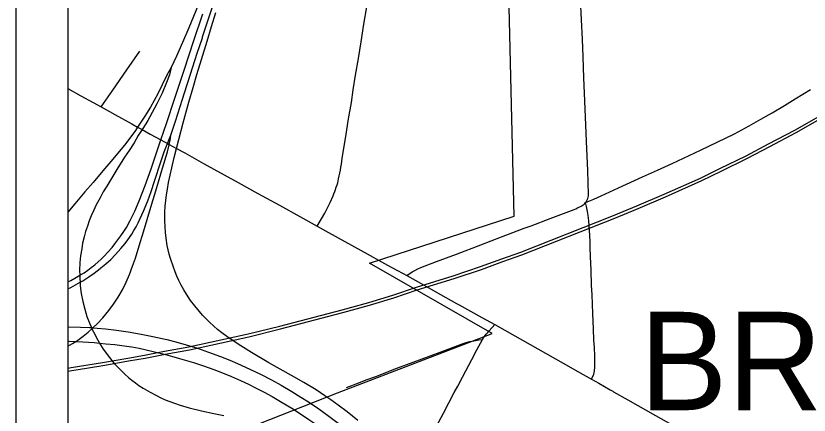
# Model space of a CAD drawing. Extents: x -59 to 82, y -3 to 49.
# Drawn here: x 2 to 3.527, y 18.453 to 19.222 of the extents above; entities that cross this region are included whole.
import ezdxf

# ---------------------------------------------------------------- set-up
doc = ezdxf.new("R2010")
doc.units = 0
for name, color, linetype in [('GM_X_City_Street', 7, 'Continuous'), ('GM_X_Corporation', 7, 'Continuous'), ('GM_X_Corporation_Text', 7, 'Continuous'), ('GM_X_County_Road', 7, 'Continuous'), ('GM_X_Interchange_Ramps', 7, 'Continuous'), ('GM_X_Interstate_Route', 7, 'Continuous'), ('GM_X_Rail_Line', 7, 'Continuous'), ('GM_X_State_Route', 7, 'Continuous'), ('SH_Data', 7, 'Continuous')]:
    doc.layers.add(name, color=color, linetype=linetype)

msp = doc.modelspace()

# ---------------------------------------------------------------- linework, layer by layer
at = {"layer": 'GM_X_City_Street'}
for points in [[(2.1642, 19.0462), (2.1864, 19.0786), (2.2138, 19.118), (2.2386, 19.1536)], [(3.0966, 18.8621), (3.1124, 18.8689), (3.1264, 18.8752), (3.1599, 18.8904), (3.2064, 18.9116), (3.2348, 18.9245), (3.2633, 18.9376), (3.3179, 18.9633), (3.3834, 18.9948), (3.4116, 19.0099), (3.4338, 19.0227), (3.4557, 19.0352), (3.4793, 19.0492), (3.5002, 19.0621), (3.5297, 19.08)], [(2.6365, 18.5065), (2.6598, 18.5155), (2.6741, 18.5208), (2.6931, 18.5277), (2.7331, 18.5432), (2.7644, 18.5553), (2.8166, 18.5742), (2.8559, 18.5888), (2.8612, 18.5909), (2.8665, 18.5927), (2.8737, 18.5947), (2.8814, 18.5964), (2.8908, 18.5978), (2.8983, 18.5988)]]:
    msp.add_lwpolyline(points, dxfattribs=at)
at = {"layer": 'GM_X_Corporation'}
for points in [[(4.2424, 20.9), (2.1, 20.9), (2.1, 18.3548), (2.1368, 18.3561), (2.2585, 18.361), (2.3799, 18.4018), (2.6193, 18.4962), (2.9167, 18.6103), (2.6809, 18.7455), (2.9591, 18.836), (2.9277, 20.1527), (4.0816, 20.1703)], [(3.8612, 17.132), (3.2889, 17.113), (3.2631, 17.5222), (2.1518, 17.4771), (2.1368, 18.3561), (2.2585, 18.361), (2.3799, 18.4018), (2.6193, 18.4962), (2.9167, 18.6103), (2.6809, 18.7455), (2.9591, 18.836), (2.9277, 20.1527), (4.0816, 20.1703)]]:
    msp.add_lwpolyline(points, dxfattribs=at)
at = {"layer": 'GM_X_County_Road'}
msp.add_line((2.7455, 18.7256), (2.7526, 18.7218), dxfattribs=at)
for points in [[(3.099, 18.866), (3.0997, 18.8675), (3.1007, 18.87), (3.1013, 18.8724), (3.1019, 18.8749), (3.1021, 18.878), (3.1006, 18.9237), (3.0988, 18.9658), (3.097, 19.0112), (3.095, 19.0582), (3.0933, 19.102), (3.0917, 19.1426), (3.0903, 19.1765), (3.0886, 19.2137), (3.0869, 19.2543)], [(2.5798, 18.8169), (2.5944, 18.8421), (2.6051, 18.8622), (2.6106, 18.8749), (2.6123, 18.8791), (2.6139, 18.8833), (2.6154, 18.8875), (2.6168, 18.8918), (2.6182, 18.8961), (2.6194, 18.9004), (2.621, 18.9078), (2.6223, 18.9135), (2.6235, 18.9191), (2.6246, 18.9248), (2.6257, 18.9305), (2.6266, 18.9362), (2.6283, 18.9476), (2.6349, 18.9893), (2.6405, 19.0233), (2.6457, 19.0549), (2.6495, 19.0793), (2.6539, 19.1077), (2.6592, 19.1398), (2.6643, 19.1716), (2.67, 19.2056), (2.6752, 19.239)], [(2.1, 19.0816), (2.1253, 19.0677), (2.1642, 19.0462), (2.1904, 19.0317), (2.2231, 19.0137), (2.2344, 19.0075), (2.2431, 19.0028), (2.2587, 18.9942), (2.2793, 18.9828), (2.2858, 18.9791), (2.2918, 18.9759), (2.2953, 18.974), (2.3093, 18.9664), (2.3253, 18.9577), (2.3613, 18.9372), (2.4009, 18.9157), (2.4278, 18.9008), (2.4656, 18.88), (2.5071, 18.857), (2.5467, 18.8354), (2.5798, 18.8169), (2.6019, 18.8045), (2.6649, 18.7697), (2.7155, 18.7417), (2.733, 18.7323), (2.7455, 18.7256)], [(2.9918, 18.8177), (3.0282, 18.8316), (3.0747, 18.8492), (3.0775, 18.8504), (3.081, 18.8519), (3.088, 18.8553), (3.0918, 18.8576), (3.0935, 18.8589), (3.0951, 18.8606), (3.0966, 18.8621), (3.0982, 18.8644), (3.099, 18.866)], [(3.1051, 18.7868), (3.1047, 18.7987), (3.1029, 18.8273), (3.1017, 18.8374), (3.1002, 18.845), (3.0982, 18.8544), (3.0966, 18.8621)], [(2.7526, 18.7218), (2.763, 18.7288), (2.7679, 18.7318), (2.7737, 18.7348), (2.7794, 18.7373), (2.8098, 18.7486), (2.8481, 18.7631), (2.895, 18.781), (2.935, 18.7963), (2.9782, 18.8127), (2.9918, 18.8177)], [(3.1054, 18.7758), (3.1051, 18.7848), (3.1051, 18.7868)], [(3.108, 18.5225), (3.1122, 18.5317), (3.113, 18.5346), (3.1137, 18.5377), (3.114, 18.5403), (3.1144, 18.5432), (3.1141, 18.5668), (3.1134, 18.5833), (3.1127, 18.5977), (3.1117, 18.6192), (3.1104, 18.6487), (3.109, 18.6845), (3.1082, 18.7032), (3.107, 18.7322), (3.106, 18.7584), (3.1054, 18.7758)], [(2.7526, 18.7218), (2.7848, 18.7037), (2.8171, 18.6855), (2.8483, 18.6682)], [(2.8483, 18.6682), (2.8535, 18.6653), (2.897, 18.6411), (2.9216, 18.6274)], [(2.9081, 18.6121), (2.9108, 18.6153), (2.9216, 18.6274)], [(2.9216, 18.6274), (2.9603, 18.606), (3.0045, 18.5807), (3.0535, 18.5529), (3.0816, 18.5372), (3.108, 18.5225), (3.1218, 18.5145), (3.1439, 18.5019), (3.1487, 18.4991), (3.1505, 18.4982)], [(2.8983, 18.5988), (2.9015, 18.6037), (2.9055, 18.609), (2.9081, 18.6121)], [(2.8504, 18.5088), (2.8595, 18.5261), (2.8661, 18.5385), (2.8776, 18.5603), (2.8874, 18.5788), (2.8983, 18.5988)], [(2.7758, 18.3698), (2.783, 18.3831), (2.8045, 18.4225), (2.823, 18.4571), (2.8439, 18.4967), (2.8504, 18.5088)], [(3.1505, 18.4982), (3.178, 18.4827), (3.2314, 18.4525), (3.2826, 18.4237), (3.3198, 18.4028), (3.3584, 18.381), (3.3955, 18.3601), (3.4213, 18.3455), (3.4354, 18.3378), (3.4447, 18.3325), (3.4603, 18.3236), (3.4751, 18.3154), (3.5087, 18.2965), (3.5404, 18.2785)]]:
    msp.add_lwpolyline(points, dxfattribs=at)
at = {"layer": 'GM_X_Interchange_Ramps'}
for points in [[(2.4112, 19.4024), (2.4079, 19.3955), (2.4015, 19.3797), (2.3944, 19.3596), (2.3787, 19.3164), (2.3594, 19.2645), (2.3461, 19.231), (2.333, 19.1984), (2.3208, 19.1704), (2.3091, 19.1443), (2.2987, 19.1219), (2.2898, 19.1061), (2.2732, 19.0715), (2.2592, 19.0461), (2.2483, 19.0286), (2.2344, 19.0075), (2.23, 19.0009), (2.2117, 18.9762), (2.1868, 18.9459), (2.1675, 18.923), (2.1485, 18.9008), (2.133, 18.8826), (2.1138, 18.86), (2.1, 18.8435)], [(2.5945, 18.4905), (2.5779, 18.5016), (2.5541, 18.516), (2.5305, 18.5294), (2.4868, 18.5539), (2.4536, 18.5735), (2.4327, 18.5863), (2.4203, 18.5946), (2.406, 18.6046), (2.3967, 18.6115), (2.3883, 18.6182), (2.3813, 18.6241), (2.3728, 18.6319), (2.366, 18.6385), (2.3595, 18.6453), (2.3533, 18.6524), (2.3444, 18.6633), (2.3364, 18.6739), (2.3285, 18.6859), (2.3233, 18.6946), (2.3184, 18.7035), (2.3139, 18.7125), (2.31, 18.7208), (2.3065, 18.7292), (2.3033, 18.7377), (2.2977, 18.7547), (2.2953, 18.763), (2.2932, 18.7715), (2.2914, 18.7799), (2.2893, 18.7939), (2.2881, 18.8049), (2.2872, 18.8159), (2.2867, 18.827), (2.287, 18.8439), (2.2876, 18.8551), (2.2886, 18.8662), (2.29, 18.8772), (2.2916, 18.8882), (2.2939, 18.9008), (2.2967, 18.9151), (2.2999, 18.9293), (2.3048, 18.9492), (2.3093, 18.9664), (2.3137, 18.9833), (2.3222, 19.0159), (2.333, 19.0555), (2.3413, 19.084), (2.3485, 19.109), (2.3571, 19.1379), (2.3679, 19.1727), (2.3765, 19.2014), (2.3846, 19.228)], [(2.2987, 19.1219), (2.2954, 19.1079), (2.29, 19.0934), (2.2814, 19.0726), (2.2712, 19.0525), (2.2576, 19.027), (2.2538, 19.0204)], [(2.2538, 19.0204), (2.25, 19.0137), (2.2431, 19.0028), (2.2357, 18.991), (2.2274, 18.9775), (2.2179, 18.9626)], [(2.1, 18.5856), (2.1089, 18.5907), (2.1151, 18.5949), (2.1193, 18.5977), (2.1294, 18.605), (2.1391, 18.6127), (2.1464, 18.6195), (2.1484, 18.6214), (2.157, 18.6296), (2.1673, 18.6406), (2.1789, 18.6542), (2.1882, 18.6667), (2.197, 18.6802), (2.2051, 18.6944), (2.2123, 18.709), (2.2188, 18.7236), (2.2247, 18.7397), (2.2302, 18.7555), (2.2374, 18.7787), (2.2458, 18.8061), (2.26, 18.8537), (2.2713, 18.8914), (2.2825, 18.9283), (2.2919, 18.96), (2.2952, 18.9736), (2.2953, 18.974), (2.297, 18.9821), (2.2982, 18.9917)], [(2.2179, 18.9626), (2.2094, 18.9493), (2.1946, 18.926), (2.1845, 18.9101), (2.1748, 18.8939), (2.1683, 18.8828), (2.162, 18.8715), (2.1547, 18.8577), (2.1496, 18.8465), (2.1452, 18.8367), (2.1412, 18.8268), (2.1376, 18.8167), (2.1343, 18.8065), (2.1314, 18.7963), (2.1285, 18.7841), (2.1267, 18.7733), (2.1243, 18.7595), (2.1231, 18.7468), (2.1226, 18.7316), (2.123, 18.7223), (2.1233, 18.7158), (2.1236, 18.7088), (2.124, 18.7022), (2.1259, 18.687), (2.1289, 18.6719), (2.1326, 18.6573), (2.1369, 18.6432), (2.1422, 18.629), (2.1454, 18.6216), (2.1464, 18.6195), (2.1492, 18.6132), (2.1576, 18.5976), (2.1611, 18.5916), (2.1679, 18.5801), (2.1801, 18.5639), (2.1893, 18.5527), (2.1999, 18.5413), (2.2097, 18.5319), (2.2168, 18.5256), (2.2233, 18.5203), (2.23, 18.5151), (2.2369, 18.5103), (2.2453, 18.5048), (2.2583, 18.4972), (2.2705, 18.4906), (2.279, 18.4865), (2.2876, 18.4828), (2.2963, 18.4793), (2.3052, 18.4762), (2.3165, 18.4723), (2.3337, 18.4672), (2.3573, 18.4613), (2.3813, 18.4563), (2.4004, 18.4527)], [(2.6584, 18.4429), (2.6377, 18.4597), (2.6204, 18.4726), (2.6065, 18.4825), (2.5945, 18.4905)]]:
    msp.add_lwpolyline(points, dxfattribs=at)
at = {"layer": 'GM_X_Interstate_Route'}
for points in [[(2.1, 18.6228), (2.1242, 18.6225), (2.1418, 18.6219), (2.1454, 18.6216), (2.1484, 18.6214), (2.1567, 18.6207), (2.1725, 18.6193), (2.1939, 18.6165), (2.2162, 18.6132), (2.241, 18.6088), (2.2636, 18.6044), (2.2903, 18.5988), (2.3078, 18.5942), (2.3276, 18.5887), (2.3495, 18.582), (2.3709, 18.5744), (2.3939, 18.5658), (2.4149, 18.5576), (2.4336, 18.5495), (2.4518, 18.5411), (2.4708, 18.5319), (2.4923, 18.521), (2.5106, 18.5106), (2.5311, 18.4986), (2.5485, 18.4879), (2.563, 18.4785)], [(2.1, 18.5957), (2.1027, 18.5957), (2.1151, 18.5949), (2.1291, 18.594), (2.1507, 18.5926), (2.1611, 18.5916), (2.1729, 18.5906), (2.1902, 18.589), (2.2085, 18.5865), (2.223, 18.5843), (2.2302, 18.5831)], [(2.2302, 18.5831), (2.2375, 18.5818), (2.264, 18.5759), (2.2903, 18.5693), (2.3151, 18.5623), (2.342, 18.5542), (2.3611, 18.548), (2.3813, 18.5411), (2.3977, 18.5347), (2.4152, 18.5275), (2.4325, 18.5199), (2.4477, 18.5127), (2.4626, 18.5052), (2.4782, 18.4971), (2.4933, 18.4887), (2.5092, 18.4794), (2.5233, 18.4709), (2.5309, 18.4663)], [(2.563, 18.4785), (2.5832, 18.465), (2.6026, 18.4509), (2.6231, 18.4358), (2.6454, 18.4181)], [(2.5309, 18.4663), (2.5499, 18.4542), (2.564, 18.4445), (2.5713, 18.4396), (2.5835, 18.4308), (2.6031, 18.4161), (2.6183, 18.4035), (2.6238, 18.3989), (2.6321, 18.392), (2.6406, 18.385), (2.642, 18.3837)]]:
    msp.add_lwpolyline(points, dxfattribs=at)
at = {"layer": 'GM_X_Rail_Line'}
for points in [[(2.1, 18.5436), (2.1067, 18.5447), (2.1348, 18.5491), (2.1705, 18.5548), (2.2157, 18.5629), (2.2477, 18.5683), (2.2862, 18.576), (2.333, 18.5846), (2.3944, 18.5979), (2.4469, 18.6095), (2.5082, 18.6245), (2.6279, 18.6559), (2.6791, 18.6702), (2.7258, 18.6842), (2.7708, 18.6997), (2.8418, 18.7213), (2.8943, 18.7389), (2.9352, 18.754), (2.9719, 18.767), (3.1505, 18.8371), (3.1953, 18.8558), (3.2479, 18.8785), (3.3176, 18.9095), (3.3548, 18.9277), (3.4055, 18.9524), (3.4487, 18.9753), (3.499, 19.0017), (3.5497, 19.0305)], [(2.1, 18.538), (2.1075, 18.5392), (2.1357, 18.5436), (2.1715, 18.5493), (2.2166, 18.5574), (2.2487, 18.5629), (2.2872, 18.5705), (2.3341, 18.5791), (2.3956, 18.5925), (2.4482, 18.6041), (2.5096, 18.6191), (2.6293, 18.6505), (2.6807, 18.6648), (2.7276, 18.6789), (2.7725, 18.6944), (2.8435, 18.716), (2.8962, 18.7337), (2.9371, 18.7487), (2.9739, 18.7618), (3.1526, 18.8319), (3.1975, 18.8507), (3.2501, 18.8734), (3.32, 18.9045), (3.3572, 18.9227), (3.4081, 18.9474), (3.4513, 18.9704), (3.5016, 18.9968), (3.5525, 19.0257)]]:
    msp.add_lwpolyline(points, dxfattribs=at)
at = {"layer": 'GM_X_State_Route'}
for points in [[(2.3589, 19.1796), (2.3595, 19.1815), (2.3706, 19.2157), (2.3836, 19.2552), (2.3924, 19.2826)], [(2.1, 18.7097), (2.1056, 18.7124), (2.1138, 18.7166), (2.123, 18.7223), (2.1312, 18.7273), (2.1385, 18.7322), (2.1452, 18.7372), (2.1518, 18.7424), (2.1582, 18.7479), (2.1643, 18.7536), (2.1705, 18.7596), (2.1766, 18.766), (2.1853, 18.776), (2.1908, 18.7829), (2.1964, 18.7904), (2.2022, 18.7982), (2.2077, 18.8063), (2.2131, 18.8145), (2.2203, 18.8275), (2.2289, 18.8455), (2.2375, 18.8655), (2.2491, 18.8949), (2.2602, 18.9274), (2.2716, 18.9599), (2.2793, 18.9828), (2.2905, 19.0166), (2.3054, 19.0614), (2.3237, 19.1168), (2.3428, 19.1743), (2.3596, 19.2254)], [(2.3309, 19.0934), (2.3404, 19.1232), (2.3489, 19.1495), (2.3589, 19.1796)], [(2.2982, 18.9917), (2.3073, 19.019), (2.3207, 19.0613), (2.3291, 19.0878), (2.3309, 19.0934)], [(2.2666, 18.9032), (2.2679, 18.9072), (2.2779, 18.937), (2.2855, 18.9602), (2.2918, 18.9759), (2.2982, 18.9917)], [(2.1637, 18.7366), (2.1732, 18.7444), (2.1826, 18.7529), (2.1917, 18.7623), (2.2021, 18.7738), (2.2101, 18.7832), (2.2157, 18.7907), (2.2229, 18.8016), (2.2273, 18.8086), (2.2315, 18.8158), (2.2352, 18.823), (2.2456, 18.8457), (2.2538, 18.8658), (2.2601, 18.8836), (2.2666, 18.9032)], [(2.1, 18.6965), (2.1056, 18.699), (2.1149, 18.7037), (2.1236, 18.7088), (2.1287, 18.7117), (2.1407, 18.7196), (2.1505, 18.7263), (2.1622, 18.7353), (2.1637, 18.7366)]]:
    msp.add_lwpolyline(points, dxfattribs=at)
at = {"layer": 'SH_Data'}
for p, q in [((2, 21), (2, 14)), ((2.1, 20.9), (2.1, 14.1))]:
    msp.add_line(p, q, dxfattribs=at)
msp.add_lwpolyline([(8.9, 20.9), (2.1, 20.9), (2.1, 14.1), (8.9, 14.1)], close=True, dxfattribs=at)
msp.add_lwpolyline([(3.8612, 17.132), (3.2889, 17.113), (3.2631, 17.5222), (2.1518, 17.4771), (2.1368, 18.3561), (2.2585, 18.361), (2.3799, 18.4018), (2.6193, 18.4962), (2.9167, 18.6103), (2.6809, 18.7455), (2.9591, 18.836), (2.9277, 20.1527), (4.0816, 20.1703)], dxfattribs=at)

# ---------------------------------------------------------------- texts
at = {"layer": 'GM_X_Corporation_Text'}
msp.add_text('BROOKLYN', height=0.18939, rotation=0, dxfattribs=at).set_placement((3.2006, 18.4626))

doc.saveas('drawing.dxf')
